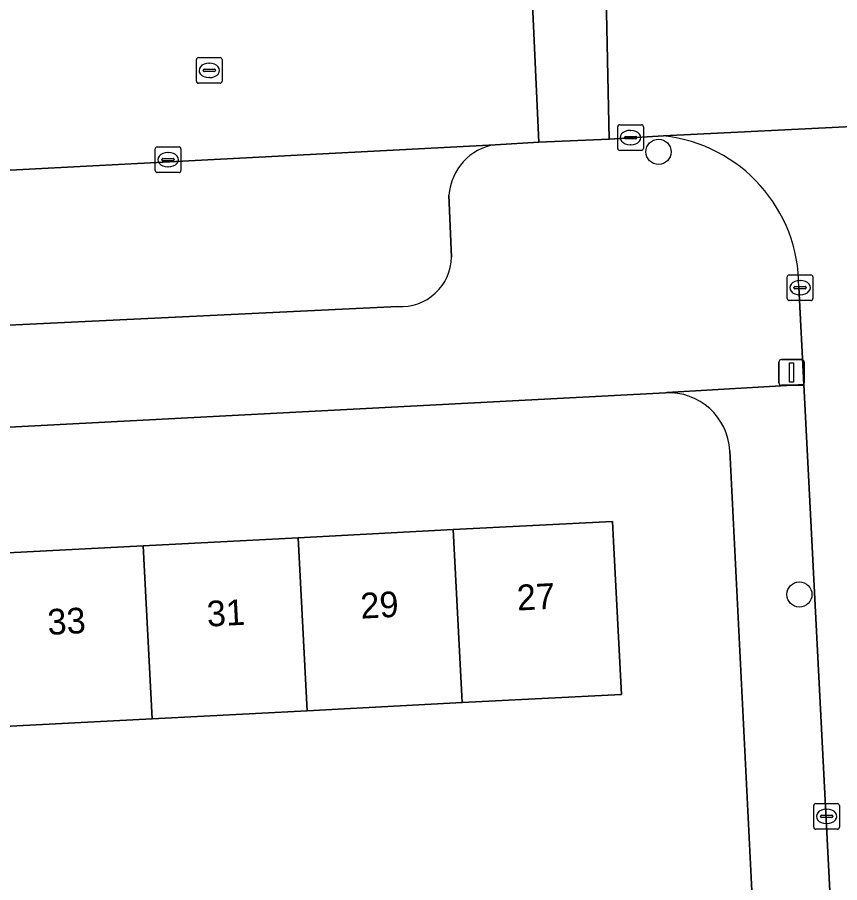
# Model space of a CAD drawing. Extents: x 161084 to 161928, y 385354 to 386522.
# Drawn here: x 161643.51 to 161675.55, y 385976.27 to 386010 of the extents above; entities that cross this region are included whole.
import ezdxf

# ---------------------------------------------------------------- set-up
doc = ezdxf.new("R2010")
doc.units = 0
for name, color, linetype in [('IMGEO_Boom', 7, 'Continuous'), ('IMGEO_Erf', 7, 'Continuous'), ('IMGEO_Kolk', 7, 'Continuous'), ('IMGEO_Lichtmast', 7, 'Continuous'), ('IMGEO_Pand', 7, 'Continuous'), ('IMGEO_Pand_nummerreeks', 7, 'Continuous'), ('IMGEO_Parkeervlak_open', 7, 'Continuous'), ('IMGEO_Rijbaan_lokaal_open', 7, 'Continuous'), ('IMGEO_Rioolput', 7, 'Continuous'), ('IMGEO_Voetpad_open', 7, 'Continuous')]:
    doc.layers.add(name, color=color, linetype=linetype)

msp = doc.modelspace()

# ---------------------------------------------------------------- linework, layer by layer
at = {"layer": 'IMGEO_Boom'}
for centre in [(161668.492, 386004.754), (161673.98, 385987.503)]:
    msp.add_circle(centre, 0.489, dxfattribs=at)
at = {"layer": 'IMGEO_Erf'}
for points in [[(161668.766, 385995.363), (161627.546, 385993.204)], [(161672.13, 385975.961), (161671.268, 385993.107)]]:
    msp.add_lwpolyline(points, dxfattribs=at)
msp.add_lwpolyline([(161648.763, 385982.662), (161642.725, 385982.349), (161636.687, 385982.035), (161630.477, 385981.712), (161630.127, 385988.453), (161636.336, 385988.776), (161642.374, 385989.09), (161648.412, 385989.403), (161654.449, 385989.717), (161660.487, 385990.031), (161666.701, 385990.354), (161666.742, 385989.566), (161667.052, 385983.613), (161660.838, 385983.29), (161654.8, 385982.976)], close=True, dxfattribs=at)
msp.add_arc((161668.887, 385992.981), 2.385, 3.0197, 92.8997, dxfattribs=at)
at = {"layer": 'IMGEO_Kolk'}
for p, q in [((161666.978, 386005.81), (161667.83, 386005.81)), ((161666.903, 386004.884), (161666.903, 386005.736)), ((161667.391, 386005.59), (161667.416, 386005.59)), ((161667.904, 386005.736), (161667.904, 386004.884)), ((161667.162, 386005.304), (161667.162, 386005.316)), ((161667.6, 386005.267), (161667.202, 386005.267)), ((161667.205, 386005.353), (161667.603, 386005.353)), ((161667.646, 386005.316), (161667.646, 386005.304)), ((161648.884, 386004.023), (161648.884, 386004.875)), ((161648.959, 386004.949), (161649.811, 386004.949)), ((161649.885, 386004.875), (161649.885, 386004.023)), ((161667.83, 386004.81), (161666.978, 386004.81)), ((161667.414, 386005.03), (161667.389, 386005.03)), ((161649.143, 386004.443), (161649.143, 386004.455)), ((161649.186, 386004.492), (161649.584, 386004.492)), ((161649.372, 386004.729), (161649.397, 386004.729)), ((161649.627, 386004.455), (161649.627, 386004.443)), ((161649.581, 386004.406), (161649.183, 386004.406)), ((161649.395, 386004.169), (161649.37, 386004.169)), ((161649.811, 386003.949), (161648.959, 386003.949)), ((161673.504, 385999.035), (161673.504, 385999.887)), ((161673.579, 385999.961), (161674.431, 385999.961)), ((161673.992, 385999.741), (161674.017, 385999.741)), ((161674.505, 385999.887), (161674.505, 385999.035)), ((161673.763, 385999.455), (161673.763, 385999.467)), ((161674.201, 385999.418), (161673.803, 385999.418)), ((161673.806, 385999.504), (161674.204, 385999.504)), ((161674.247, 385999.467), (161674.247, 385999.455)), ((161674.015, 385999.181), (161673.99, 385999.181)), ((161674.431, 385998.961), (161673.579, 385998.961)), ((161674.54, 385978.432), (161674.54, 385979.284)), ((161674.615, 385979.358), (161675.467, 385979.358)), ((161675.028, 385979.138), (161675.053, 385979.138)), ((161675.541, 385979.284), (161675.541, 385978.432)), ((161674.799, 385978.852), (161674.799, 385978.864)), ((161675.237, 385978.815), (161674.839, 385978.815)), ((161674.842, 385978.901), (161675.24, 385978.901)), ((161675.283, 385978.864), (161675.283, 385978.852)), ((161675.051, 385978.578), (161675.026, 385978.578)), ((161675.467, 385978.358), (161674.615, 385978.358))]:
    msp.add_line(p, q, dxfattribs=at)
for points in [[(161666.978, 386005.81), (161667.83, 386005.81)], [(161666.903, 386004.884), (161666.903, 386005.736)], [(161667.904, 386005.736), (161667.904, 386004.884)], [(161648.884, 386004.023), (161648.884, 386004.875)], [(161648.959, 386004.949), (161649.811, 386004.949)], [(161649.885, 386004.875), (161649.885, 386004.023)], [(161667.83, 386004.81), (161666.978, 386004.81)], [(161649.811, 386003.949), (161648.959, 386003.949)], [(161673.504, 385999.035), (161673.504, 385999.887)], [(161673.579, 385999.961), (161674.431, 385999.961)], [(161674.505, 385999.887), (161674.505, 385999.035)], [(161674.431, 385998.961), (161673.579, 385998.961)], [(161674.54, 385978.432), (161674.54, 385979.284)], [(161674.615, 385979.358), (161675.467, 385979.358)], [(161675.541, 385979.284), (161675.541, 385978.432)], [(161675.467, 385978.358), (161674.615, 385978.358)]]:
    msp.add_lwpolyline(points, dxfattribs=at)
for centre, radius, start, end in [((161666.98, 386005.734), 0.0765, 91.552, 178.448), ((161666.98, 386005.734), 0.0765, 91.552, 178.448), ((161667.828, 386005.734), 0.0765, 1.552, 88.448), ((161667.828, 386005.734), 0.0765, 1.552, 88.448), ((161667.202, 386005.313), 0.0403, 85.8775, 175.7526), ((161667.199, 386005.303), 0.0366, 178.938, 274.7102), ((161667.603, 386005.31), 0.043, 264.8664, 352.4533), ((161667.607, 386005.315), 0.0386, 1.7309, 96.639), ((161648.961, 386004.873), 0.0765, 91.552, 178.448), ((161648.961, 386004.873), 0.0765, 91.552, 178.448), ((161649.809, 386004.873), 0.0765, 1.552, 88.448), ((161649.809, 386004.873), 0.0765, 1.552, 88.448), ((161666.98, 386004.886), 0.0765, 181.552, 268.448), ((161666.98, 386004.886), 0.0765, 181.552, 268.448), ((161667.828, 386004.886), 0.0765, 271.552, 358.448), ((161667.828, 386004.886), 0.0765, 271.552, 358.448), ((161649.183, 386004.452), 0.0403, 85.8775, 175.7526), ((161649.18, 386004.442), 0.0366, 178.938, 274.7102), ((161649.584, 386004.449), 0.043, 264.8664, 352.4533), ((161649.588, 386004.454), 0.0386, 1.7309, 96.639), ((161648.961, 386004.025), 0.0765, 181.552, 268.448), ((161648.961, 386004.025), 0.0765, 181.552, 268.448), ((161649.809, 386004.025), 0.0765, 271.552, 358.448), ((161649.809, 386004.025), 0.0765, 271.552, 358.448), ((161673.581, 385999.885), 0.0765, 91.552, 178.448), ((161673.581, 385999.885), 0.0765, 91.552, 178.448), ((161674.429, 385999.885), 0.0765, 1.552, 88.448), ((161674.429, 385999.885), 0.0765, 1.552, 88.448), ((161673.803, 385999.464), 0.0403, 85.8775, 175.7526), ((161673.8, 385999.454), 0.0366, 178.938, 274.7102), ((161674.204, 385999.461), 0.043, 264.8664, 352.4533), ((161674.208, 385999.466), 0.0386, 1.7309, 96.639), ((161673.581, 385999.037), 0.0765, 181.552, 268.448), ((161673.581, 385999.037), 0.0765, 181.552, 268.448), ((161674.429, 385999.037), 0.0765, 271.552, 358.448), ((161674.429, 385999.037), 0.0765, 271.552, 358.448), ((161674.617, 385979.282), 0.0765, 91.552, 178.448), ((161674.617, 385979.282), 0.0765, 91.552, 178.448), ((161675.465, 385979.282), 0.0765, 1.552, 88.448), ((161675.465, 385979.282), 0.0765, 1.552, 88.448), ((161674.839, 385978.861), 0.0403, 85.8775, 175.7526), ((161674.836, 385978.851), 0.0366, 178.938, 274.7102), ((161675.24, 385978.858), 0.043, 264.8664, 352.4533), ((161675.244, 385978.863), 0.0386, 1.7309, 96.639), ((161674.617, 385978.434), 0.0765, 181.552, 268.448), ((161674.617, 385978.434), 0.0765, 181.552, 268.448), ((161675.465, 385978.434), 0.0765, 271.552, 358.448), ((161675.465, 385978.434), 0.0765, 271.552, 358.448)]:
    msp.add_arc(centre, radius, start, end, dxfattribs=at)
for centre, major_axis, ratio, start_param, end_param in [((161667.39, 386005.31), (-0.387, 0.002), 0.722429, 4.712389, 7.853982), ((161667.415, 386005.31), (-0.39, 0.002), 0.717154, 1.570796, 4.712389), ((161649.371, 386004.449), (-0.387, 0.002), 0.722429, 4.712389, 7.853982), ((161649.396, 386004.449), (-0.39, 0.002), 0.717154, 1.570796, 4.712389), ((161673.991, 385999.461), (-0.387, 0.002), 0.722429, 4.712389, 7.853982), ((161674.016, 385999.461), (-0.39, 0.002), 0.717154, 1.570796, 4.712389), ((161675.027, 385978.858), (-0.387, 0.002), 0.722429, 4.712389, 7.853982), ((161675.052, 385978.858), (-0.39, 0.002), 0.717154, 1.570796, 4.712389)]:
    msp.add_ellipse(centre, major_axis=major_axis, ratio=ratio, start_param=start_param, end_param=end_param, dxfattribs=at)
at = {"layer": 'IMGEO_Lichtmast'}
for p, q in [((161673.179, 385995.756), (161673.179, 385996.556)), ((161673.179, 385996.556), (161673.179, 385995.756)), ((161673.279, 385996.656), (161674.069, 385996.656)), ((161674.069, 385996.656), (161673.279, 385996.656)), ((161674.169, 385996.556), (161674.169, 385995.756)), ((161674.169, 385995.756), (161674.169, 385996.556)), ((161674.069, 385995.656), (161673.279, 385995.656)), ((161673.279, 385995.656), (161674.069, 385995.656))]:
    msp.add_line(p, q, dxfattribs=at)
msp.add_lwpolyline([(161673.599, 385996.531), (161673.749, 385996.531), (161673.749, 385995.781), (161673.599, 385995.781), (161673.599, 385996.531)], dxfattribs=at)
for centre, start, end in [((161673.279, 385996.556), 90, 180), ((161673.279, 385996.556), 90, 180), ((161674.069, 385996.556), 0, 90), ((161674.069, 385996.556), 360, 90), ((161673.279, 385995.756), 180, 270), ((161673.279, 385995.756), 180, 270), ((161674.069, 385995.756), 270, 0), ((161674.069, 385995.756), 270, 0)]:
    msp.add_arc(centre, 0.1, start, end, dxfattribs=at)
at = {"layer": 'IMGEO_Pand'}
for points in [[(161660.838, 385983.29), (161667.052, 385983.613), (161666.742, 385989.566), (161666.701, 385990.354), (161660.487, 385990.031)], [(161654.8, 385982.976), (161660.838, 385983.29), (161660.487, 385990.031), (161654.449, 385989.717)], [(161654.449, 385989.717), (161648.412, 385989.403), (161648.763, 385982.662), (161654.8, 385982.976)], [(161642.725, 385982.349), (161648.763, 385982.662), (161648.412, 385989.403), (161642.374, 385989.09)]]:
    msp.add_lwpolyline(points, close=True, dxfattribs=at)
at = {"layer": 'IMGEO_Parkeervlak_open'}
for points in [[(161662.134, 386005.034), (161627.795, 386003.237)], [(161660.424, 386000.648), (161660.325, 386003.067)], [(161631.528, 385997.442), (161658.342, 385998.728)]]:
    msp.add_lwpolyline(points, dxfattribs=at)
for centre, radius, start, end in [((161662.467, 386002.913), 2.147, 98.9148, 175.8773), ((161658.466, 386000.682), 1.958, 266.3566, 359.0073)]:
    msp.add_arc(centre, radius, start, end, dxfattribs=at)
at = {"layer": 'IMGEO_Rijbaan_lokaal_open'}
for points in [[(161715.933, 386014.595), (161666.424, 386012.052), (161666.566, 386005.244), (161668.688, 386005.373), (161684.448, 386006.162), (161696.74, 386006.724), (161699.762, 386006.848), (161705.698, 386007.187), (161716.164, 386007.713)], [(161666.424, 386012.052), (161663.522, 386011.929), (161663.825, 386005.126), (161666.566, 386005.244)]]:
    msp.add_lwpolyline(points, close=True, dxfattribs=at)
for points in [[(161626.677, 386003.237), (161627.795, 386003.237), (161662.134, 386005.034), (161663.825, 386005.126), (161663.522, 386011.929)], [(161679.11, 386001.853), (161679.27, 386002.352), (161679.474, 386002.834), (161679.72, 386003.296), (161680.006, 386003.734), (161680.33, 386004.145), (161680.69, 386004.525), (161681.082, 386004.872), (161681.503, 386005.182), (161681.951, 386005.453), (161682.421, 386005.683), (161682.909, 386005.871), (161683.413, 386006.014), (161683.927, 386006.111), (161684.448, 386006.162), (161668.688, 386005.373)], [(161673.954, 385999.484), (161674.147, 385995.682), (161678.148, 385917.743)]]:
    msp.add_lwpolyline(points, dxfattribs=at)
msp.add_arc((161668.069, 385999.52), 5.885, 359.6446, 83.9621, dxfattribs=at)
at = {"layer": 'IMGEO_Rioolput'}
for p, q in [((161650.49, 386007.503), (161650.49, 386008.355)), ((161650.565, 386008.429), (161651.417, 386008.429)), ((161650.978, 386008.209), (161651.003, 386008.209)), ((161651.491, 386008.355), (161651.491, 386007.503)), ((161650.749, 386007.923), (161650.749, 386007.935)), ((161651.187, 386007.886), (161650.789, 386007.886)), ((161650.792, 386007.972), (161651.19, 386007.972)), ((161651.233, 386007.935), (161651.233, 386007.923)), ((161651.001, 386007.649), (161650.976, 386007.649)), ((161651.417, 386007.429), (161650.565, 386007.429))]:
    msp.add_line(p, q, dxfattribs=at)
for points in [[(161650.49, 386007.503), (161650.49, 386008.355)], [(161650.565, 386008.429), (161651.417, 386008.429)], [(161651.491, 386008.355), (161651.491, 386007.503)], [(161651.417, 386007.429), (161650.565, 386007.429)]]:
    msp.add_lwpolyline(points, dxfattribs=at)
for centre, radius, start, end in [((161650.567, 386008.353), 0.0765, 91.552, 178.448), ((161650.567, 386008.353), 0.0765, 91.552, 178.448), ((161651.415, 386008.353), 0.0765, 1.552, 88.448), ((161651.415, 386008.353), 0.0765, 1.552, 88.448), ((161650.789, 386007.932), 0.0403, 85.8775, 175.7526), ((161650.786, 386007.922), 0.0366, 178.938, 274.7102), ((161651.19, 386007.929), 0.043, 264.8664, 352.4533), ((161651.194, 386007.934), 0.0386, 1.7309, 96.639), ((161650.567, 386007.505), 0.0765, 181.552, 268.448), ((161650.567, 386007.505), 0.0765, 181.552, 268.448), ((161651.415, 386007.505), 0.0765, 271.552, 358.448), ((161651.415, 386007.505), 0.0765, 271.552, 358.448)]:
    msp.add_arc(centre, radius, start, end, dxfattribs=at)
for centre, major_axis, ratio, start_param, end_param in [((161650.977, 386007.929), (-0.387, 0.002), 0.722429, 4.712389, 7.853982), ((161651.002, 386007.929), (-0.39, 0.002), 0.717154, 1.570796, 4.712389)]:
    msp.add_ellipse(centre, major_axis=major_axis, ratio=ratio, start_param=start_param, end_param=end_param, dxfattribs=at)
at = {"layer": 'IMGEO_Voetpad_open'}
for points in [[(161668.688, 386005.373), (161666.566, 386005.244), (161663.825, 386005.126), (161662.134, 386005.034)], [(161660.325, 386003.067), (161660.424, 386000.648)], [(161627.546, 385993.204), (161668.766, 385995.363), (161668.817, 385995.372), (161674.147, 385995.682), (161673.954, 385999.484)], [(161658.342, 385998.728), (161631.528, 385997.442)], [(161678.148, 385917.743), (161674.147, 385995.682), (161668.817, 385995.372), (161668.766, 385995.363)], [(161671.268, 385993.107), (161672.13, 385975.961), (161672.362, 385971.354), (161672.422, 385970.17), (161672.499, 385968.636), (161675.136, 385916.21)]]:
    msp.add_lwpolyline(points, dxfattribs=at)
for centre, radius, start, end in [((161668.069, 385999.52), 5.885, 359.6446, 83.9621), ((161662.467, 386002.913), 2.147, 98.9148, 175.8773), ((161658.466, 386000.682), 1.958, 266.3566, 359.0073), ((161668.887, 385992.981), 2.385, 3.0197, 92.8997)]:
    msp.add_arc(centre, radius, start, end, dxfattribs=at)

# ---------------------------------------------------------------- texts
at = {"layer": 'IMGEO_Pand_nummerreeks'}
for s, p in [('27', (161662.998, 385986.877)), ('29', (161656.902, 385986.561)), ('31', (161650.919, 385986.25)), ('33', (161644.711, 385985.927))]:
    msp.add_text(s, height=1, rotation=2.9754, dxfattribs=at).set_placement(p)

doc.saveas('drawing.dxf')
